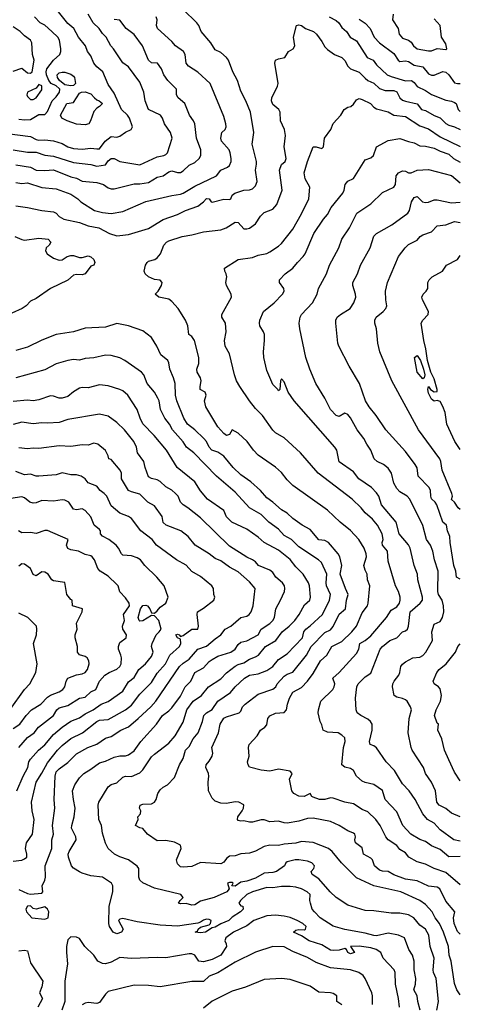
# Model space of a CAD drawing. Header units: metres. Extents: x -46681 to -43747, y -240911 to -237677.
# Tile 480 of 656: x -43823 to -43747, y -239776 to -239605. Entities that reach past the tile are written whole.
import ezdxf

# ---------------------------------------------------------------- set-up
doc = ezdxf.new("R2010")
doc.units = ezdxf.units.M
doc.layers.add('CONTOUR_INDEX', color=1, linetype='Continuous')
doc.layers.add('CONTOUR_INTER', color=3, linetype='Continuous')

msp = doc.modelspace()

# ---------------------------------------------------------------- linework, layer by layer
at = {"layer": 'CONTOUR_INDEX'}
for points, elevation in [([(-43825.1, -239624.71), (-43821.1, -239625.21), (-43820.1, -239625.72), (-43819.6, -239625.84), (-43818.6, -239625.78), (-43817.1, -239625.98), (-43815.6, -239626.45), (-43814.6, -239627.02), (-43813.6, -239627.31), (-43812.1, -239627.42), (-43810.6, -239627.21), (-43809.6, -239627.37), (-43809.1, -239627.35), (-43808.15, -239626.02), (-43807.1, -239625.24), (-43806.1, -239625.32), (-43805.6, -239625.17), (-43804.6, -239624.47), (-43803.65, -239624.02), (-43803.42, -239623.52), (-43803.92, -239622.02), (-43804.25, -239621.52), (-43805.29, -239620.52), (-43806.6, -239617.74), (-43807.6, -239616.2), (-43808.56, -239614.02), (-43809.6, -239613.16), (-43810.08, -239612.52), (-43810.6, -239611.23), (-43811.17, -239610.52), (-43811.56, -239609.52), (-43812.74, -239608.02), (-43813.55, -239606.52), (-43814.6, -239605.62), (-43816.71, -239603.02)], 125), ([(-43746.6, -239754.81), (-43749.1, -239752.7), (-43751.1, -239752.02), (-43752.6, -239751.25), (-43754.1, -239750.84), (-43755.49, -239750.02), (-43756.1, -239749.3), (-43757.1, -239748.69), (-43757.61, -239748.02), (-43759.12, -239747.02), (-43759.51, -239746.52), (-43760.46, -239744.52), (-43761.24, -239743.52), (-43762.6, -239742.15), (-43763.6, -239741.75), (-43765.1, -239740.78), (-43766.6, -239740.53), (-43768.6, -239739.81), (-43769.1, -239739.75), (-43770.1, -239740.05), (-43770.99, -239740.02), (-43772.1, -239739.66), (-43772.31, -239739.52), (-43772.6, -239739), (-43773.68, -239739.52), (-43774.6, -239739.48), (-43775.44, -239739.02), (-43775.79, -239738.52), (-43776.18, -239736.52), (-43775.76, -239735.52), (-43776.1, -239735.11), (-43778.1, -239734.8), (-43779.6, -239735.16), (-43781.1, -239734.98), (-43783.1, -239734.43), (-43783.38, -239734.02), (-43783.49, -239733.52), (-43783.19, -239732.52), (-43783.3, -239731.02), (-43783.17, -239730.52), (-43781.82, -239729.02), (-43781.22, -239728.02), (-43780.44, -239727.52), (-43780.1, -239727.1), (-43779.94, -239726.02), (-43779.6, -239725.57), (-43778.6, -239725.08), (-43777.1, -239724.97), (-43776.73, -239724.52), (-43776.55, -239723.52), (-43776.19, -239722.52), (-43775.6, -239721.46), (-43774.1, -239720.65), (-43773.06, -239719.52), (-43772.1, -239718.23), (-43770.82, -239716.02), (-43769.72, -239715.02), (-43768.86, -239713.52), (-43767.1, -239712.65), (-43765.37, -239711.02), (-43764.6, -239710.02), (-43763.6, -239707.74), (-43762.67, -239706.52), (-43762.57, -239706.02), (-43762.3, -239703.02), (-43762.65, -239702.02), (-43762.72, -239701.02), (-43763.1, -239700.31), (-43763.29, -239699.52), (-43762.85, -239698.02), (-43762.89, -239697.52), (-43763.27, -239696.52), (-43764.2, -239695.02), (-43765.6, -239693.46), (-43767.44, -239692.02), (-43769.6, -239689.94), (-43775.6, -239685.65), (-43776.6, -239684.67), (-43777.6, -239683.43), (-43778.6, -239682.5), (-43781.6, -239680.42), (-43782.44, -239679.52), (-43783.53, -239678.02), (-43785.1, -239676.57), (-43786.1, -239676), (-43786.6, -239676.81), (-43787.1, -239676.99), (-43787.6, -239676.64), (-43788.6, -239675.51), (-43790.72, -239672.02), (-43790.9, -239671.02), (-43790.66, -239670.02), (-43790.79, -239669.52), (-43791.69, -239669.02), (-43791.7, -239668.52), (-43791.48, -239667.52), (-43791.61, -239667.02), (-43792.18, -239666.02), (-43792.24, -239665.52), (-43791.91, -239664.52), (-43791.91, -239663.52), (-43792.64, -239660.52), (-43793.1, -239659.83), (-43793.64, -239659.52), (-43793.79, -239658.02), (-43794.24, -239657.02), (-43795.48, -239655.02), (-43796.6, -239653.77), (-43797.1, -239653.4), (-43798.86, -239653.02), (-43799.48, -239652.52), (-43798.93, -239652.02), (-43798.37, -239651.02), (-43798.23, -239650.52), (-43798.6, -239650.1), (-43799.6, -239649.97), (-43800.6, -239649.5), (-43801.23, -239649.02), (-43801.36, -239648.52), (-43801.13, -239647.52), (-43800.83, -239647.02), (-43800.6, -239646.8), (-43799.55, -239646.52), (-43799.1, -239646.25), (-43798.56, -239645.52), (-43797.99, -239644.02), (-43797.52, -239643.52), (-43797.1, -239643.27), (-43794.77, -239642.52), (-43793.1, -239642.24), (-43791.1, -239641.72), (-43788.1, -239641.39), (-43787.15, -239641.02), (-43785.6, -239640.06), (-43785.1, -239640.1), (-43784.1, -239641.18), (-43783.6, -239641.22), (-43783.1, -239641.07), (-43782.1, -239640.36), (-43781.22, -239639.02), (-43780.6, -239638.39), (-43779.1, -239637.79), (-43778.37, -239637.02), (-43777.44, -239634.52), (-43777.94, -239631.02), (-43777.6, -239630.05), (-43776.95, -239629.52), (-43776.78, -239629.02), (-43777.1, -239627.02), (-43776.89, -239625.02), (-43777.04, -239624.02), (-43777.73, -239622.52), (-43777.81, -239621.02), (-43778.06, -239620.52), (-43779.1, -239619.7), (-43779.33, -239619.02), (-43779.24, -239618.52), (-43778.28, -239616.52), (-43778.17, -239616.02), (-43778.73, -239612.52), (-43778.6, -239612), (-43778.1, -239611.75), (-43777.01, -239611.52), (-43776.35, -239610.52), (-43775.57, -239610.02), (-43775.28, -239609.52), (-43775.49, -239608.02), (-43775, -239606.02), (-43774.6, -239605.88), (-43774.1, -239606.01), (-43773.45, -239606.52), (-43772.03, -239607.02), (-43771.51, -239607.52), (-43770.6, -239608.76), (-43770.1, -239609.68), (-43769.6, -239610.17), (-43768.41, -239611.02), (-43767.1, -239611.55), (-43766.6, -239612.05), (-43766.1, -239613.02), (-43765.6, -239613.49), (-43764.1, -239614.1), (-43763.1, -239615.1), (-43762.6, -239615.5), (-43761.6, -239615.97), (-43760.6, -239616.9), (-43759.6, -239617.25), (-43758.1, -239617.24), (-43757.6, -239617.5), (-43757.08, -239618.52), (-43756.6, -239618.91), (-43756.1, -239619.12), (-43754.1, -239619.57), (-43753.31, -239620.52), (-43752.6, -239620.69), (-43751.1, -239621.56), (-43750.1, -239621.97), (-43749.1, -239622.96), (-43748.6, -239623.25), (-43747.6, -239623.52), (-43746.6, -239623.98)], 130), ([(-43816.47, -239614.52), (-43816.1, -239614.21), (-43815.6, -239614.06), (-43815.1, -239614.08), (-43814.1, -239614.4), (-43813.6, -239614.74), (-43813.44, -239615.02), (-43813.3, -239616.02), (-43813.6, -239616.41), (-43814.1, -239616.46), (-43815.1, -239616.25), (-43816.07, -239615.52), (-43816.4, -239615.02), (-43816.47, -239614.52)], 125), ([(-43812.23, -239617.52), (-43811.6, -239617.47), (-43810.6, -239617.82), (-43810.01, -239618.52), (-43809.6, -239618.87), (-43809.17, -239619.02), (-43808.61, -239619.52), (-43809.11, -239620.02), (-43809.6, -239620.29), (-43810.1, -239620.87), (-43810.66, -239622.52), (-43810.95, -239623.02), (-43811.6, -239623.2), (-43813.1, -239623.09), (-43814.73, -239622.52), (-43815.62, -239622.02), (-43815.85, -239621.52), (-43814.76, -239619.52), (-43813.6, -239619.32), (-43812.6, -239617.74), (-43812.23, -239617.52)], 125), ([(-43746.6, -239689.83), (-43746.94, -239689.52), (-43747.6, -239688.54), (-43748.1, -239688.1), (-43747.97, -239687.52), (-43748.06, -239687.02), (-43749.76, -239683.02), (-43749.95, -239681.52), (-43750.14, -239681.02), (-43753.83, -239676.02), (-43758.49, -239667.52), (-43760.55, -239662.52), (-43760.87, -239661.02), (-43761.11, -239658.52), (-43761.42, -239657.52), (-43761.4, -239657.02), (-43761.17, -239656.52), (-43759.98, -239655.52), (-43759.53, -239655.02), (-43759.32, -239654.52), (-43759.49, -239653.52), (-43759.54, -239652.02), (-43759.23, -239650.52), (-43757.29, -239646.02), (-43756.18, -239644.52), (-43755.6, -239643.93), (-43754.1, -239643.19), (-43753.53, -239642.52), (-43753.1, -239642.23), (-43751.6, -239641.74), (-43750.6, -239640.7), (-43749.1, -239640.52), (-43747.6, -239639.96), (-43746.6, -239640.11)], 135), ([(-43823.76, -239642.52), (-43822.6, -239643.08), (-43822.1, -239643.15), (-43819.6, -239642.84), (-43818.04, -239643.02), (-43817.53, -239643.52), (-43817.81, -239644.02), (-43818.38, -239644.52), (-43818.5, -239645.02), (-43818.16, -239645.52), (-43817.1, -239646.3), (-43816.1, -239646.64), (-43815.6, -239646.58), (-43814.74, -239646.02), (-43814.1, -239645.8), (-43813.6, -239645.8), (-43812.6, -239646.19), (-43812.1, -239646.19), (-43811.1, -239645.91), (-43810.6, -239646.04), (-43810.08, -239646.52), (-43809.95, -239647.02), (-43810.1, -239647.5), (-43810.6, -239647.68), (-43811.6, -239649.01), (-43812.1, -239649.18), (-43813.1, -239649.1), (-43813.6, -239649.26), (-43814.6, -239650.07), (-43817.6, -239651.54), (-43820.1, -239653.26), (-43821.1, -239653.74), (-43821.84, -239654.52), (-43822.51, -239655.02), (-43826.1, -239656.61)], 130), ([(-43823.1, -239755.62), (-43821.6, -239756.35), (-43821.1, -239756.46), (-43819.1, -239756.25), (-43818.96, -239756.02), (-43819.03, -239755.02), (-43818.57, -239754.02), (-43818.48, -239753.52), (-43818.53, -239751.52), (-43817.37, -239748.52), (-43817.39, -239747.02), (-43817.11, -239746.02), (-43817.24, -239744.52), (-43816.88, -239741.52), (-43816.95, -239740.02), (-43816.82, -239736.02), (-43816.6, -239735.25), (-43816.1, -239734.73), (-43814.6, -239733.61), (-43813.1, -239732.16), (-43811.14, -239731.02), (-43809.6, -239730.45), (-43808.1, -239729.41), (-43807.1, -239729.11), (-43805.42, -239728.02), (-43804.1, -239727.46), (-43802.4, -239726.02), (-43800.24, -239724.02), (-43799.36, -239723.02), (-43795.23, -239717.02), (-43794.6, -239716.41), (-43793.6, -239715.73), (-43792.1, -239714.03), (-43790.6, -239713.5), (-43789.1, -239712.2), (-43788.1, -239711.55), (-43787.36, -239710.52), (-43786.37, -239710.02), (-43784.6, -239708.55), (-43783.6, -239708.3), (-43783.18, -239708.02), (-43782.82, -239707.52), (-43782.47, -239706.52), (-43782.14, -239703.52), (-43783.1, -239702.36), (-43785.1, -239700.6), (-43786.6, -239699.8), (-43788.1, -239698.73), (-43789.1, -239698.32), (-43790.1, -239697.47), (-43792.55, -239696.02), (-43793.73, -239694.52), (-43795.01, -239693.52), (-43797.55, -239692.52), (-43798.1, -239692.06), (-43798.27, -239691.02), (-43799.6, -239689.19), (-43800.73, -239688.52), (-43802.1, -239687.17), (-43803.6, -239686.78), (-43804.1, -239686.52), (-43805.3, -239684.52), (-43805.33, -239683.52), (-43805.56, -239683.02), (-43807.1, -239681.13), (-43807.49, -239681.02), (-43807.6, -239680.52), (-43808.1, -239679.62), (-43809.42, -239678.52), (-43810.1, -239678.35), (-43811.1, -239678.65), (-43812.1, -239678.59), (-43814.1, -239678.92), (-43816.1, -239678.79), (-43819.6, -239679.24), (-43820.6, -239679.2), (-43821.6, -239679.33), (-43823.1, -239679.11)], 125), ([(-43824.6, -239724.47), (-43822.1, -239720.97), (-43821.21, -239720.02), (-43820.12, -239718.02), (-43819.91, -239716.52), (-43820.56, -239713.02), (-43820.01, -239711.52), (-43819.95, -239710.52), (-43820.06, -239710.02), (-43821.52, -239708.52), (-43823.1, -239707.77)], 120), ([(-43821.6, -239758.51), (-43821.9, -239759.02), (-43821.76, -239759.52), (-43820.86, -239760.52), (-43818.6, -239760.75), (-43818.04, -239760.52), (-43817.89, -239759.52), (-43818.1, -239759.01), (-43818.6, -239758.63), (-43820.1, -239759.01), (-43820.6, -239758.91), (-43821.1, -239758.48), (-43821.6, -239758.51)], 125), ([(-43757.15, -239776.02), (-43757.31, -239774.52), (-43757.84, -239772.02), (-43757.9, -239770.02), (-43758.08, -239769.52), (-43759.95, -239767.52), (-43760.34, -239766.52), (-43761.15, -239766.02), (-43762.1, -239765.73), (-43764.1, -239765.42), (-43765.65, -239765.52), (-43764.93, -239766.52), (-43765.6, -239766.78), (-43766.11, -239766.52), (-43766.3, -239766.02), (-43766.6, -239765.84), (-43767.6, -239766.16), (-43768.6, -239766.22), (-43769.1, -239766.12), (-43770.6, -239765.24), (-43772.76, -239764.52), (-43774.1, -239763.67), (-43775.5, -239763.02), (-43775.1, -239762.7), (-43774.6, -239762.55), (-43773.6, -239762.61), (-43773.42, -239762.52), (-43773.33, -239762.02), (-43773.91, -239761.52), (-43774.87, -239761.02), (-43776.1, -239760.49), (-43777.1, -239760.25), (-43778.6, -239760.05), (-43780.1, -239760.17), (-43782.36, -239761.02), (-43783.6, -239761.9), (-43785.89, -239763.02), (-43787.21, -239764.02), (-43787.4, -239764.52), (-43787.15, -239765.02), (-43787.12, -239765.52), (-43788.09, -239767.02), (-43789.6, -239767.76), (-43791.1, -239768.18), (-43791.92, -239768.02), (-43792.6, -239767), (-43793.1, -239766.8), (-43793.6, -239766.78), (-43797.6, -239767.47), (-43799.1, -239767.38), (-43803.6, -239767.58), (-43805.6, -239767.42), (-43807.1, -239768.22), (-43808.1, -239768.48), (-43808.6, -239768.46), (-43809.4, -239768.02), (-43810.1, -239767.01), (-43811.68, -239765.52), (-43812.6, -239764.09), (-43813.1, -239763.86), (-43814.1, -239763.85), (-43814.6, -239764.32), (-43814.82, -239765.52), (-43814.85, -239766.52), (-43814.65, -239768.52), (-43815.11, -239771.52), (-43815.15, -239775.02), (-43815.62, -239776.52)], 125)]:
    msp.add_lwpolyline(points, dxfattribs=dict(at, elevation=elevation))
at = {"layer": 'CONTOUR_INTER'}
for points, elevation in [([(-43824.1, -239627.55), (-43821.6, -239627.92), (-43820.1, -239627.94), (-43818.6, -239628.46), (-43817.1, -239628.6), (-43813.6, -239629.71), (-43810.6, -239630.04), (-43809.6, -239630.35), (-43808.1, -239630.15), (-43807.6, -239629.45), (-43807.1, -239629.05), (-43806.6, -239629.04), (-43805.6, -239629.53), (-43802.1, -239630.11), (-43799.1, -239628.75), (-43797.97, -239628.52), (-43797.6, -239628.34), (-43797.31, -239628.02), (-43796.55, -239625.52), (-43796.79, -239624.52), (-43797.87, -239623.02), (-43798.18, -239622.02), (-43798.55, -239621.52), (-43800.6, -239620.52), (-43801.22, -239619.02), (-43801.43, -239617.52), (-43802.1, -239615.83), (-43804.1, -239613.14), (-43805.1, -239612.47), (-43806.68, -239610.02), (-43807.14, -239609.52), (-43807.95, -239608.02), (-43808.6, -239607.4), (-43809.16, -239606.52), (-43810.2, -239605.52), (-43811.1, -239604.01)], 126), ([(-43823.6, -239637.24), (-43821.6, -239637.49), (-43819.1, -239638.05), (-43817.1, -239638.29), (-43816.6, -239638.51), (-43816.1, -239639.05), (-43815.28, -239639.52), (-43812.6, -239640.14), (-43811.1, -239640.68), (-43809.26, -239641.02), (-43807.4, -239642.02), (-43806.1, -239642.41), (-43805.6, -239642.38), (-43804.1, -239642.18), (-43800.6, -239641.14), (-43798.1, -239639.58), (-43795.6, -239638.72), (-43794.19, -239638.02), (-43792.1, -239637.29), (-43791.09, -239636.52), (-43790.6, -239635.96), (-43790.1, -239635.99), (-43789.77, -239636.52), (-43789.6, -239636.6), (-43787.6, -239636.05), (-43786.6, -239636.15), (-43786.36, -239636.02), (-43786.1, -239635.4), (-43785.64, -239635.02), (-43784.1, -239634.53), (-43783.1, -239634.47), (-43782.6, -239634.26), (-43782.1, -239633.74), (-43781.8, -239633.02), (-43782.09, -239631.02), (-43781.89, -239630.02), (-43781.91, -239629.52), (-43782.68, -239626.52), (-43782.38, -239624.52), (-43782.95, -239621.02), (-43783.75, -239619.02), (-43784.6, -239617.35), (-43785.2, -239615.52), (-43786.02, -239614.02), (-43786.79, -239612.02), (-43787.1, -239611.53), (-43788.1, -239610.68), (-43789.1, -239610.19), (-43789.85, -239609.02), (-43791.48, -239607.02), (-43791.88, -239606.02), (-43792.24, -239605.52), (-43794.6, -239603.25)], 129), ([(-43758.22, -239604.02), (-43758.37, -239605.02), (-43757.37, -239606.52), (-43757.19, -239607.52), (-43756.6, -239608.19), (-43755.6, -239608.51), (-43755.1, -239608.88), (-43754.69, -239609.52), (-43754.1, -239610.04), (-43752.1, -239610.37), (-43751.6, -239610.37), (-43750.6, -239609.97), (-43749.1, -239610.14), (-43748.92, -239610.02), (-43749.1, -239609.14), (-43749.83, -239608.02), (-43750.08, -239606.02), (-43751.1, -239604.86)], 127), ([(-43823.6, -239633.2), (-43822.6, -239633.36), (-43821.6, -239633.25), (-43819.1, -239634.06), (-43816.6, -239634.3), (-43814.1, -239635.21), (-43812.86, -239636.02), (-43812.36, -239636.52), (-43809.99, -239638.02), (-43808.6, -239638.38), (-43807.1, -239638.55), (-43805.1, -239638.19), (-43801.1, -239636.49), (-43796.6, -239635.45), (-43795.1, -239635.21), (-43794.6, -239635.01), (-43792.6, -239633.81), (-43788.82, -239632.02), (-43788.1, -239631.02), (-43786.95, -239630.52), (-43786.6, -239630.24), (-43786.33, -239629.52), (-43786.29, -239629.02), (-43786.48, -239628.02), (-43786.67, -239627.52), (-43787.96, -239626.02), (-43788.08, -239625.52), (-43787.89, -239624.52), (-43787.37, -239624.02), (-43787.14, -239623.52), (-43787.2, -239623.02), (-43787.6, -239621.75), (-43789.95, -239616.02), (-43792.1, -239614.06), (-43793.7, -239613.02), (-43794.1, -239612.52), (-43794.27, -239611.02), (-43794.54, -239610.52), (-43795.96, -239609.52), (-43796.6, -239608.79), (-43799.07, -239606.52), (-43799.23, -239606.02), (-43799.13, -239605.02), (-43799.31, -239604.52)], 128), ([(-43823.6, -239630.14), (-43821.1, -239630.55), (-43820.1, -239631.06), (-43818.6, -239631.12), (-43817.1, -239631), (-43814.1, -239632.23), (-43813.1, -239632.46), (-43812.1, -239632.98), (-43809.6, -239633.17), (-43808.4, -239633.52), (-43807.6, -239634.09), (-43807.1, -239634.28), (-43806.6, -239634.28), (-43803.1, -239633.41), (-43802.1, -239633.44), (-43800.6, -239633.18), (-43799.1, -239632.24), (-43798.1, -239632.04), (-43797.1, -239631.33), (-43796.6, -239631.15), (-43795.6, -239631.48), (-43795.1, -239631.43), (-43794.6, -239631.18), (-43793.6, -239630.21), (-43792.6, -239629.73), (-43791.84, -239629.02), (-43791.56, -239628.52), (-43791.58, -239627.52), (-43792.33, -239625.52), (-43792.61, -239623.02), (-43792.8, -239622.52), (-43793.54, -239621.52), (-43794.33, -239619.52), (-43795.49, -239618.52), (-43795.8, -239618.02), (-43795.8, -239617.02), (-43797.26, -239615.52), (-43797.96, -239614.52), (-43798.4, -239613.52), (-43799.06, -239612.52), (-43800.1, -239612.47), (-43800.6, -239612.01), (-43801.67, -239609.52), (-43803.1, -239607.58), (-43804.5, -239606.52), (-43805.6, -239605.05), (-43806.6, -239604.96)], 127), ([(-43823.1, -239622.21), (-43822.1, -239622.31), (-43821.1, -239622.26), (-43819.6, -239621.43), (-43818.6, -239621.43), (-43818.1, -239620.88), (-43817.3, -239619.02), (-43816.6, -239618.34), (-43816.03, -239617.52), (-43816, -239617.02), (-43816.1, -239616.9), (-43816.6, -239616.46), (-43817.5, -239616.02), (-43817.89, -239615.52), (-43818.28, -239614.52), (-43818.35, -239614.02), (-43818.22, -239613.52), (-43817.1, -239611.98), (-43816.01, -239611.02), (-43815.83, -239610.52), (-43815.82, -239610.02), (-43816.04, -239608.52), (-43816.34, -239608.02), (-43817.36, -239607.02), (-43818.6, -239605.95), (-43819.39, -239605.52), (-43820.39, -239604.52)], 124), ([(-43769.33, -239604.52), (-43768.1, -239605.15), (-43767.67, -239605.52), (-43767.1, -239606.34), (-43766.31, -239607.02), (-43765.7, -239608.02), (-43764.6, -239608.64), (-43762.72, -239611.52), (-43761.69, -239612.02), (-43761.1, -239612.83), (-43759.26, -239614.52), (-43758.6, -239614.83), (-43756.1, -239615.57), (-43755.07, -239615.52), (-43754.6, -239615.88), (-43754.1, -239616.55), (-43752.6, -239617.24), (-43751.6, -239617.93), (-43749.1, -239618.92), (-43748.1, -239619.1), (-43747.6, -239619.32), (-43747.3, -239619.52), (-43746.94, -239620.52), (-43746.6, -239620.86)], 129), ([(-43764.1, -239604.92), (-43763.1, -239605.59), (-43762.24, -239606.52), (-43761.53, -239608.02), (-43760.62, -239609.02), (-43758.1, -239610.83), (-43757.37, -239612.02), (-43757.1, -239612.25), (-43756.1, -239612.13), (-43755.6, -239612.25), (-43754.6, -239612.89), (-43753.1, -239613.18), (-43752.1, -239614.39), (-43751.6, -239614.58), (-43751.1, -239614.59), (-43749.6, -239613.96), (-43749.1, -239614.1), (-43748.6, -239614.56), (-43747.6, -239615.91), (-43747.1, -239616.06), (-43746.6, -239616.04)], 128), ([(-43824.1, -239613.93), (-43822.6, -239613.37), (-43821.6, -239614.2), (-43821.1, -239614.24), (-43820.81, -239614.02), (-43820.42, -239612.02), (-43820.73, -239611.02), (-43820.84, -239609.02), (-43821.08, -239608.52), (-43822.1, -239607.79), (-43822.88, -239607.02), (-43824.1, -239606.23)], 123), ([(-43819.6, -239616.19), (-43820.1, -239616.84), (-43821.62, -239617.52), (-43821.7, -239618.02), (-43821.6, -239618.28), (-43821.1, -239618.82), (-43820.6, -239618.83), (-43820.1, -239618.54), (-43819.1, -239617.12), (-43819.1, -239616.42), (-43819.6, -239616.19)], 123), ([(-43746.6, -239749.94), (-43748.6, -239750), (-43750.1, -239748.72), (-43751.6, -239748.07), (-43752.6, -239747.29), (-43753.6, -239746.99), (-43755.17, -239746.02), (-43756.58, -239744.52), (-43757.6, -239742.17), (-43759.61, -239740.02), (-43760.1, -239738.49), (-43761.6, -239737.45), (-43763.1, -239737.12), (-43763.6, -239736.89), (-43764.61, -239736.02), (-43765.12, -239735.02), (-43765.6, -239734.69), (-43766.6, -239734.44), (-43767.1, -239734.06), (-43766.84, -239731.02), (-43766.54, -239730.02), (-43766.6, -239729.37), (-43767.1, -239728.89), (-43767.76, -239728.52), (-43769.6, -239728.37), (-43770.38, -239728.02), (-43770.6, -239727.09), (-43770.88, -239726.52), (-43771.21, -239725.02), (-43771.17, -239724.52), (-43770.77, -239723.02), (-43768.69, -239721.02), (-43768.44, -239720.52), (-43768.35, -239720.02), (-43768.68, -239719.02), (-43767.6, -239718.04), (-43764.6, -239714.76), (-43764.2, -239714.02), (-43764.02, -239713.02), (-43763.09, -239712.52), (-43762.1, -239711.71), (-43759.36, -239708.52), (-43758.6, -239707.27), (-43757.6, -239706.68), (-43757.14, -239706.02), (-43757, -239705.52), (-43757.02, -239705.02), (-43757.33, -239704.02), (-43757.83, -239703.02), (-43759.1, -239698.78), (-43759.21, -239697.02), (-43760.07, -239696.02), (-43760.13, -239695.52), (-43759.96, -239695.02), (-43760.12, -239694.02), (-43760.93, -239692.52), (-43761.82, -239691.52), (-43763.1, -239690.41), (-43763.79, -239689.52), (-43765.32, -239688.02), (-43771.2, -239683.52), (-43774.29, -239680.02), (-43777.1, -239677.43), (-43778.6, -239676.52), (-43779.1, -239676.09), (-43780.85, -239673.52), (-43782.1, -239672.34), (-43783.11, -239671.02), (-43784.78, -239668.52), (-43785.37, -239667.52), (-43785.74, -239666.52), (-43786.6, -239662.84), (-43787.35, -239661.52), (-43787.48, -239660.52), (-43787.16, -239659.02), (-43787.26, -239657.52), (-43787.89, -239656.52), (-43787.9, -239656.02), (-43786.23, -239653.02), (-43786.28, -239652.52), (-43787.09, -239651.02), (-43787.22, -239650.52), (-43787.08, -239649.52), (-43787.15, -239649.02), (-43787.41, -239648.52), (-43787.44, -239648.02), (-43785.1, -239646.51), (-43782.6, -239646.19), (-43781.6, -239645.78), (-43780.1, -239645.46), (-43779.6, -239645.2), (-43778.1, -239644.19), (-43777.6, -239643.72), (-43775.6, -239641.24), (-43774.1, -239638.62), (-43772.87, -239636.02), (-43772.69, -239634.02), (-43773.49, -239632.52), (-43773.65, -239631.52), (-43773.1, -239629.52), (-43772.12, -239627.02), (-43771.6, -239627.01), (-43770.6, -239627.3), (-43770.31, -239627.02), (-43770.12, -239625.52), (-43769.04, -239624.02), (-43768.6, -239622.96), (-43767.3, -239621.52), (-43766.74, -239620.52), (-43766.1, -239620.14), (-43765.55, -239620.02), (-43765.1, -239619.59), (-43764.6, -239618.84), (-43764.1, -239618.66), (-43763.6, -239618.79), (-43762.17, -239619.52), (-43761.6, -239620.16), (-43761.1, -239620.42), (-43759.1, -239620.92), (-43758.1, -239621.55), (-43756.1, -239621.75), (-43753.6, -239623.36), (-43752.1, -239623.89), (-43750.1, -239625.3), (-43746.6, -239626.96)], 131), ([(-43746.6, -239747.28), (-43747.71, -239747.02), (-43750.1, -239745.3), (-43751.1, -239744.16), (-43752.27, -239743.52), (-43753.1, -239742.54), (-43754.39, -239740.02), (-43755.47, -239738.52), (-43756.6, -239737.31), (-43757.98, -239735.02), (-43759.46, -239733.52), (-43761.1, -239731.1), (-43761.6, -239730.73), (-43762.22, -239730.52), (-43762.36, -239730.02), (-43761.87, -239728.02), (-43761.89, -239727.02), (-43762.17, -239726.52), (-43762.6, -239726.14), (-43763.86, -239725.52), (-43764.48, -239725.02), (-43764.64, -239724.52), (-43764.75, -239722.52), (-43764.53, -239720.52), (-43764.31, -239720.02), (-43763.1, -239718.79), (-43762.1, -239718.17), (-43760.46, -239714.02), (-43760.1, -239713.55), (-43758.8, -239712.52), (-43757.6, -239712.02), (-43756.6, -239711.02), (-43756.1, -239710.83), (-43755.76, -239710.52), (-43755.57, -239710.02), (-43755.26, -239707.52), (-43753.54, -239706.02), (-43753.13, -239705.52), (-43753.15, -239705.02), (-43753.93, -239702.02), (-43753.99, -239701.02), (-43754.6, -239699.52), (-43755.3, -239696.52), (-43755.6, -239695.94), (-43757.18, -239694.02), (-43757.7, -239692.02), (-43760.27, -239689.02), (-43760.73, -239687.52), (-43761.1, -239686.91), (-43761.97, -239686.02), (-43764.19, -239684.52), (-43765.1, -239683.3), (-43767.6, -239681.59), (-43768.02, -239679.52), (-43768.33, -239679.02), (-43775.36, -239671.02), (-43776.42, -239669.52), (-43777.1, -239667.7), (-43777.6, -239667.17), (-43777.73, -239667.52), (-43777.88, -239669.02), (-43778.1, -239669.27), (-43778.21, -239669.02), (-43779.1, -239668.17), (-43780.1, -239665.77), (-43780.66, -239663.52), (-43780.71, -239662.52), (-43780.5, -239660.52), (-43780.52, -239659.52), (-43780.69, -239659.02), (-43781.32, -239658.02), (-43781.4, -239657.52), (-43781.36, -239657.02), (-43780.71, -239655.52), (-43778.84, -239654.02), (-43777.41, -239652.52), (-43777.1, -239652.02), (-43777.18, -239651.52), (-43777.91, -239650.52), (-43777.93, -239650.02), (-43776.92, -239649.02), (-43775.59, -239648.02), (-43774.82, -239647.02), (-43773.81, -239646.02), (-43773.48, -239645.52), (-43771.96, -239642.02), (-43770.3, -239639.52), (-43769.6, -239638.73), (-43768.96, -239637.52), (-43766.96, -239635.02), (-43766.73, -239634.52), (-43766.52, -239633.52), (-43766.1, -239632.98), (-43765.1, -239632.47), (-43763.1, -239629.27), (-43762.1, -239628.89), (-43761.62, -239628.52), (-43761.1, -239627), (-43759.1, -239625.92), (-43757.1, -239625.56), (-43755.6, -239626.1), (-43754.6, -239626.32), (-43753.6, -239626.85), (-43752.6, -239626.89), (-43751.1, -239627.23), (-43750.1, -239627.77), (-43748.6, -239628.28), (-43747.79, -239629.02), (-43746.6, -239629.65)], 132), ([(-43746.6, -239743.02), (-43748.1, -239742.4), (-43749.1, -239741.59), (-43750.26, -239741.02), (-43750.66, -239740.52), (-43750.92, -239738.52), (-43751.59, -239737.02), (-43752.61, -239735.52), (-43753, -239734.52), (-43754.95, -239731.52), (-43755.09, -239731.02), (-43755.61, -239728.52), (-43755.43, -239726.02), (-43755.07, -239724.52), (-43755.21, -239724.02), (-43755.81, -239723.02), (-43756.1, -239722.79), (-43756.6, -239722.54), (-43757.6, -239722.34), (-43758.05, -239722.02), (-43758.33, -239720.52), (-43758.31, -239720.02), (-43758.08, -239719.52), (-43757.26, -239718.52), (-43757.05, -239718.02), (-43756.9, -239717.02), (-43756.6, -239716.6), (-43756.1, -239716.18), (-43754.82, -239715.52), (-43753.6, -239715.38), (-43753.1, -239715.1), (-43752.55, -239714.52), (-43751.43, -239712.52), (-43751.52, -239711.02), (-43751.1, -239709.65), (-43750.1, -239709.22), (-43749.71, -239708.52), (-43749.48, -239707.52), (-43749.52, -239706.52), (-43749.74, -239705.52), (-43750.35, -239704.52), (-43750.47, -239704.02), (-43750.41, -239700.52), (-43751.07, -239698.52), (-43751.34, -239697.02), (-43751.77, -239696.02), (-43752.43, -239695.02), (-43753.1, -239692.61), (-43755.33, -239688.02), (-43755.81, -239687.52), (-43757.1, -239686.77), (-43757.6, -239686.16), (-43758.1, -239685.28), (-43758.53, -239683.52), (-43759.1, -239682.63), (-43759.88, -239682.02), (-43760.99, -239681.52), (-43761.5, -239681.02), (-43762.1, -239679.54), (-43762.81, -239678.52), (-43763.31, -239677.52), (-43764.47, -239676.02), (-43765.6, -239673.94), (-43766.1, -239673.38), (-43766.6, -239673.13), (-43767.6, -239673.71), (-43768.1, -239673.51), (-43769.1, -239672.5), (-43770.07, -239670.52), (-43771.61, -239668.02), (-43772.68, -239665.52), (-43773.38, -239663.52), (-43774.41, -239658.52), (-43774.5, -239657.52), (-43774.34, -239656.52), (-43774.1, -239656.06), (-43772.22, -239654.02), (-43771.39, -239652.52), (-43771.17, -239651.52), (-43769.78, -239649.02), (-43769.25, -239647.52), (-43767.66, -239644.52), (-43767.13, -239643.02), (-43765.77, -239641.02), (-43764.52, -239638.52), (-43762.1, -239636.86), (-43760.1, -239634.93), (-43758.1, -239633.98), (-43757.8, -239633.52), (-43757.71, -239632.02), (-43757.31, -239631.52), (-43756.6, -239631.15), (-43756.1, -239631.21), (-43755.6, -239631.52), (-43755.1, -239631.51), (-43754.1, -239631.07), (-43752.1, -239630.94), (-43748.1, -239631.99), (-43746.6, -239633.26)], 133), ([(-43746.6, -239701.9), (-43747.28, -239701.52), (-43747.35, -239700.52), (-43747.7, -239699.52), (-43748.36, -239695.52), (-43748.4, -239694.52), (-43748.81, -239693.52), (-43749, -239692.52), (-43749.65, -239692.02), (-43750.68, -239689.02), (-43750.96, -239688.52), (-43751.6, -239687.98), (-43751.73, -239687.52), (-43751.74, -239686.52), (-43751.99, -239686.02), (-43753.9, -239684.02), (-43754.1, -239682.61), (-43754.41, -239682.02), (-43756.1, -239679.79), (-43759.49, -239676.02), (-43761.15, -239673.52), (-43762.38, -239672.02), (-43763.03, -239671.02), (-43764.07, -239668.02), (-43765.85, -239665.02), (-43767.65, -239661.52), (-43767.8, -239661.02), (-43768.19, -239657.52), (-43768.18, -239657.02), (-43767.91, -239656.52), (-43767.36, -239656.02), (-43765.66, -239655.02), (-43765.06, -239654.02), (-43764.72, -239653.02), (-43764.75, -239652.52), (-43765.2, -239651.02), (-43765.21, -239650.52), (-43764.42, -239649.02), (-43763.88, -239647.52), (-43762.24, -239644.52), (-43761.6, -239642.47), (-43761.1, -239642.03), (-43758.47, -239640.52), (-43755.67, -239638.52), (-43755.4, -239638.02), (-43755.04, -239636.52), (-43754.6, -239635.76), (-43754.1, -239635.62), (-43753.13, -239636.52), (-43752.6, -239636.66), (-43752.1, -239636.61), (-43751.1, -239636.21), (-43750.6, -239636.18), (-43748.1, -239636.7), (-43746.6, -239636.58)], 134), ([(-43746.6, -239679.44), (-43747.57, -239678.02), (-43748.94, -239675.02), (-43749.24, -239673.02), (-43749.6, -239671.96), (-43750.1, -239671.14), (-43750.6, -239670.96), (-43751.1, -239671.08), (-43751.6, -239670.72), (-43752.1, -239669.68), (-43752.2, -239669.02), (-43752.1, -239668.49), (-43751.74, -239669.02), (-43751.1, -239669.42), (-43750.6, -239669.37), (-43750.58, -239669.02), (-43751.1, -239667.19), (-43751.7, -239666.02), (-43752.31, -239664.02), (-43752.55, -239662.02), (-43752.94, -239660.52), (-43753.38, -239657.52), (-43753.08, -239657.02), (-43752.14, -239656.02), (-43752.11, -239655.52), (-43753.17, -239653.52), (-43753.25, -239653.02), (-43753.02, -239652.52), (-43752.51, -239652.02), (-43752.24, -239651.52), (-43752.25, -239650.52), (-43752.02, -239650.02), (-43751.45, -239649.52), (-43749.67, -239648.52), (-43749, -239647.52), (-43747.1, -239646.5), (-43746.6, -239645.84)], 136), ([(-43746.6, -239763.36), (-43747.1, -239762.92), (-43747.66, -239761.52), (-43747.78, -239760.52), (-43747.56, -239759.52), (-43749.1, -239757.65), (-43750.15, -239755.52), (-43750.6, -239755.21), (-43752.1, -239755.05), (-43754.1, -239754.11), (-43756.1, -239753.86), (-43758.1, -239753.1), (-43759.1, -239752.54), (-43760.1, -239752.48), (-43760.6, -239752.31), (-43761.49, -239751.52), (-43761.8, -239750.52), (-43762.1, -239750.19), (-43763.35, -239749.52), (-43763.6, -239748.44), (-43764.77, -239747.52), (-43764.87, -239747.02), (-43764.73, -239746.52), (-43764.85, -239746.02), (-43765.1, -239745.85), (-43766.1, -239745.46), (-43767.56, -239744.52), (-43769.1, -239743.84), (-43772.1, -239743.28), (-43773.1, -239743.32), (-43774.6, -239743.78), (-43776.6, -239744.12), (-43777.1, -239744.11), (-43778.1, -239743.81), (-43779.6, -239743.9), (-43780.6, -239743.57), (-43781.1, -239743.56), (-43782.6, -239743.99), (-43783.1, -239743.99), (-43784.1, -239743.76), (-43784.6, -239743.82), (-43785.1, -239743.68), (-43785.22, -239743.52), (-43785.16, -239743.02), (-43784.42, -239742.02), (-43784.18, -239741.52), (-43784.1, -239740.94), (-43785, -239740.52), (-43785.6, -239740.43), (-43787.1, -239740.72), (-43788.1, -239740.69), (-43789.1, -239740.32), (-43789.6, -239739.8), (-43790.22, -239738.52), (-43790.28, -239737.02), (-43790.18, -239736.02), (-43790.23, -239735.52), (-43790.71, -239734.52), (-43790.65, -239734.02), (-43790.1, -239733.43), (-43789.62, -239732.52), (-43789.47, -239732.02), (-43789.63, -239731.02), (-43788.51, -239728.52), (-43788.18, -239727.02), (-43787.6, -239725.97), (-43787.1, -239725.7), (-43784.9, -239725.02), (-43784.6, -239724.77), (-43784.31, -239724.02), (-43783.85, -239723.52), (-43781.6, -239721.8), (-43779.1, -239720.94), (-43778.55, -239720.52), (-43778.31, -239720.02), (-43777.1, -239718.7), (-43776.6, -239718.35), (-43775.6, -239717.98), (-43773.22, -239715.02), (-43772.45, -239713.52), (-43770.1, -239711.13), (-43769.1, -239710.68), (-43768.6, -239710.08), (-43767.6, -239707.94), (-43766.47, -239707.02), (-43766.33, -239705.52), (-43766.03, -239704.52), (-43766.51, -239703.52), (-43767.39, -239701.02), (-43767.11, -239699.52), (-43767.49, -239698.02), (-43767.75, -239697.52), (-43769.45, -239695.52), (-43770.1, -239695.16), (-43771.1, -239695.06), (-43772.6, -239693.28), (-43773.99, -239692.52), (-43775.6, -239691.35), (-43776.6, -239690.44), (-43777.6, -239689.89), (-43779.07, -239688.52), (-43780.1, -239687.78), (-43781.2, -239686.52), (-43782.87, -239685.02), (-43784.6, -239683.83), (-43785.95, -239682.52), (-43787.6, -239680.57), (-43788.6, -239679.91), (-43789.64, -239679.52), (-43790.1, -239679.05), (-43790.6, -239678.06), (-43791.03, -239677.52), (-43792.58, -239676.02), (-43793.87, -239675.02), (-43794.49, -239674.02), (-43795.74, -239671.02), (-43795.97, -239670.02), (-43796, -239668.02), (-43796.28, -239667.02), (-43796.92, -239665.52), (-43797.1, -239664.39), (-43797.29, -239664.02), (-43798.51, -239663.02), (-43799.19, -239661.52), (-43800.1, -239660.05), (-43801.6, -239658.87), (-43804.1, -239657.99), (-43806.1, -239657.63), (-43808.1, -239658.22), (-43811.6, -239658.41), (-43813.6, -239659.03), (-43816.6, -239659.48), (-43819.1, -239660.5), (-43821.6, -239661.71), (-43823.6, -239662.29)], 129), ([(-43746.6, -239773.89), (-43747.19, -239773.02), (-43747.6, -239771.92), (-43748.18, -239768.02), (-43748.52, -239767.02), (-43748.66, -239765.52), (-43749.51, -239763.02), (-43750.19, -239761.52), (-43750.96, -239760.52), (-43751.47, -239759.52), (-43752.6, -239758.21), (-43753.6, -239757.53), (-43756.88, -239756.02), (-43761.6, -239754.99), (-43764.6, -239753.63), (-43767.21, -239751.02), (-43768.81, -239749.02), (-43769.45, -239748.52), (-43772.1, -239747.5), (-43774.1, -239747.32), (-43775.1, -239747.6), (-43777.1, -239747.78), (-43778.1, -239747.99), (-43779.6, -239747.96), (-43780.6, -239748.18), (-43782.1, -239748.98), (-43783.1, -239749.32), (-43784.6, -239749.45), (-43785.6, -239749.82), (-43786.6, -239749.86), (-43787.1, -239750.26), (-43787.6, -239750.91), (-43788.1, -239751.16), (-43791.6, -239750.94), (-43793.1, -239751.65), (-43794.6, -239751.75), (-43795.1, -239751.68), (-43795.6, -239751.16), (-43795.76, -239750.52), (-43794.99, -239748.52), (-43795.1, -239747.94), (-43796.1, -239747.41), (-43797.6, -239747.15), (-43799.1, -239747.18), (-43800.81, -239746.02), (-43801.6, -239745.05), (-43802.1, -239744.94), (-43802.85, -239744.52), (-43802.43, -239743.52), (-43802.48, -239743.02), (-43802.02, -239742.52), (-43801.98, -239742.02), (-43802.16, -239741.52), (-43802.09, -239741.02), (-43801.6, -239740.87), (-43800.1, -239740.78), (-43799.6, -239740.51), (-43799.32, -239740.02), (-43799.01, -239739.02), (-43798.6, -239738.35), (-43798.1, -239737.9), (-43797.31, -239737.52), (-43796.1, -239736.25), (-43795.23, -239734.02), (-43794.6, -239732.94), (-43794.19, -239731.52), (-43793.6, -239730.88), (-43792.91, -239729.52), (-43792.04, -239728.52), (-43791.26, -239726.52), (-43791.04, -239725.52), (-43790.6, -239725.06), (-43789.6, -239724.43), (-43788.59, -239723.02), (-43786.42, -239721.52), (-43785.6, -239720.54), (-43784.02, -239719.02), (-43783.1, -239718.53), (-43781.6, -239718.27), (-43780.1, -239717.71), (-43779.1, -239717.02), (-43778.1, -239715.82), (-43776.6, -239714.83), (-43773.95, -239712.02), (-43773.71, -239711.02), (-43773.39, -239710.52), (-43772.6, -239709.99), (-43770.45, -239708.02), (-43769.26, -239705.52), (-43769.07, -239704.52), (-43769.77, -239703.02), (-43769.85, -239702.52), (-43769.75, -239701.02), (-43770.63, -239699.02), (-43771.16, -239698.52), (-43774.6, -239696.3), (-43775.85, -239695.02), (-43777.1, -239694.32), (-43778.1, -239693.25), (-43779.75, -239692.02), (-43781.1, -239690.71), (-43783.1, -239689.54), (-43785.6, -239686.81), (-43788.86, -239684.02), (-43792.77, -239680.02), (-43794.03, -239679.02), (-43794.6, -239678.09), (-43796.44, -239676.02), (-43797, -239675.02), (-43797.79, -239674.02), (-43798.53, -239672.52), (-43798.75, -239671.02), (-43798.98, -239670.52), (-43799.6, -239669.51), (-43800.84, -239668.02), (-43801.44, -239666.52), (-43801.84, -239666.02), (-43804.74, -239664.02), (-43805.6, -239663.57), (-43807.1, -239663.13), (-43808.1, -239663.11), (-43810.1, -239663.53), (-43811.6, -239663.67), (-43812.6, -239663.98), (-43813.6, -239663.86), (-43814.6, -239664.01), (-43816.6, -239664.59), (-43818.6, -239665.64), (-43823.6, -239667.03)], 128), ([(-43754.56, -239663.52), (-43754.1, -239663.15), (-43753.48, -239664.02), (-43752.95, -239665.52), (-43752.74, -239666.52), (-43752.84, -239667.02), (-43753.1, -239667.19), (-43754.1, -239666.02), (-43754.56, -239663.52)], 136), ([(-43750.68, -239776.52), (-43750.36, -239775.02), (-43750.77, -239771.02), (-43751.22, -239770.02), (-43751.3, -239769.52), (-43751.11, -239767.52), (-43751.8, -239765.52), (-43752.05, -239763.52), (-43752.65, -239762.52), (-43753.6, -239761.78), (-43754.66, -239760.52), (-43755.6, -239759.99), (-43757.1, -239759.75), (-43758.6, -239759.73), (-43761.6, -239759.33), (-43763.1, -239759.27), (-43766.1, -239758.36), (-43768.1, -239757.04), (-43769.16, -239756.02), (-43771.1, -239753.76), (-43772.27, -239753.02), (-43772.42, -239752.52), (-43771.99, -239752.02), (-43771.89, -239751.52), (-43772.31, -239751.02), (-43773.1, -239750.74), (-43774.6, -239750.52), (-43775.22, -239750.52), (-43776.6, -239750.82), (-43776.83, -239751.02), (-43777.06, -239751.52), (-43778.47, -239752.52), (-43779.1, -239752.7), (-43780.6, -239752.8), (-43782.1, -239753.68), (-43783.6, -239754.18), (-43784.6, -239754.35), (-43785.6, -239755.07), (-43786.17, -239755.02), (-43785.93, -239754.52), (-43786.1, -239754.41), (-43786.6, -239754.39), (-43786.92, -239754.52), (-43786.67, -239755.52), (-43787.05, -239756.02), (-43789.22, -239757.02), (-43791.6, -239757.63), (-43792.6, -239758.31), (-43793.1, -239758.37), (-43794.1, -239758.06), (-43795.1, -239758.13), (-43795.41, -239758.02), (-43795.16, -239757.52), (-43794.62, -239757.02), (-43795.05, -239756.52), (-43799.6, -239755.4), (-43801.6, -239754.5), (-43802.11, -239754.02), (-43802.28, -239753.52), (-43802.32, -239752.02), (-43802.6, -239751.61), (-43804.09, -239750.52), (-43805.6, -239750), (-43806.52, -239749.52), (-43807.6, -239748.54), (-43808.1, -239747.6), (-43808.6, -239745.86), (-43808.76, -239744.52), (-43809.23, -239743.52), (-43809.37, -239741.02), (-43809.21, -239740.52), (-43807.6, -239737.82), (-43807.1, -239737.46), (-43806.1, -239737.16), (-43805.1, -239736.18), (-43804.6, -239736.02), (-43803.6, -239736.04), (-43802.1, -239735.44), (-43801.6, -239734.93), (-43800.1, -239732.68), (-43799.6, -239732.17), (-43797.1, -239730.27), (-43796, -239729.02), (-43794.6, -239726.65), (-43793.96, -239724.52), (-43792.9, -239723.02), (-43791.43, -239722.02), (-43790.25, -239720.52), (-43788.1, -239719.14), (-43787.1, -239718.09), (-43785.6, -239716.96), (-43785.1, -239716.68), (-43784.1, -239716.38), (-43783.1, -239715.75), (-43782.1, -239715.36), (-43781.59, -239715.02), (-43780.33, -239713.52), (-43778.58, -239712.52), (-43777.45, -239711.02), (-43776.24, -239710.02), (-43775.28, -239709.02), (-43774.51, -239708.02), (-43773.6, -239706.33), (-43772.69, -239705.52), (-43772.53, -239705.02), (-43772.75, -239703.02), (-43772.93, -239702.52), (-43773.85, -239701.02), (-43775.1, -239699.73), (-43776.1, -239698.47), (-43778.1, -239696.88), (-43780.6, -239695.56), (-43781.6, -239694.59), (-43783.6, -239693.24), (-43786.17, -239692.02), (-43787.1, -239691.06), (-43787.6, -239690), (-43790.42, -239688.02), (-43791.6, -239686.6), (-43792.61, -239685.02), (-43795.67, -239682.52), (-43797.5, -239679.52), (-43799.65, -239677.02), (-43801.6, -239675), (-43802.09, -239674.02), (-43802.58, -239672.52), (-43804.21, -239670.02), (-43805.1, -239669.26), (-43805.6, -239669.04), (-43807.6, -239668.42), (-43809.1, -239668.24), (-43811.1, -239668.76), (-43812.1, -239668.7), (-43812.6, -239668.83), (-43813.6, -239669.41), (-43814.6, -239670.25), (-43815.6, -239670.52), (-43816.1, -239670.52), (-43817.1, -239670.18), (-43817.6, -239670.16), (-43819.6, -239670.8), (-43820.6, -239670.97), (-43821.6, -239670.91), (-43824.1, -239671.09)], 127), ([(-43753.57, -239776.52), (-43753.97, -239775.02), (-43754.08, -239774.02), (-43754.65, -239773.02), (-43754.37, -239772.02), (-43754.29, -239771.02), (-43754.6, -239769.52), (-43754.58, -239768.02), (-43754.9, -239767.02), (-43755.53, -239766.02), (-43756.27, -239764.02), (-43757.28, -239763.52), (-43759.1, -239763.19), (-43761.1, -239763.63), (-43761.6, -239763.61), (-43763.1, -239763.19), (-43766.6, -239762.55), (-43768.6, -239761.98), (-43770.88, -239760.52), (-43771.89, -239759.52), (-43772.25, -239759.02), (-43772.57, -239758.02), (-43772.67, -239757.52), (-43772.6, -239756.49), (-43773.12, -239756.02), (-43774.1, -239755.51), (-43775.1, -239755.22), (-43776.1, -239755.1), (-43777.6, -239755.12), (-43779.1, -239755.33), (-43780.1, -239755.26), (-43782.6, -239756.02), (-43783.6, -239756.52), (-43784.69, -239757.52), (-43784.99, -239758.02), (-43784.6, -239758.43), (-43784.27, -239758.52), (-43784.2, -239759.02), (-43784.7, -239759.52), (-43786.1, -239760.41), (-43786.68, -239761.02), (-43788.1, -239761.58), (-43789.1, -239762.15), (-43789.6, -239762.25), (-43790.74, -239763.02), (-43791.6, -239763.13), (-43792.55, -239763.02), (-43792.1, -239762.77), (-43792.04, -239762.52), (-43791.6, -239762.18), (-43790.1, -239761.74), (-43789.87, -239761.52), (-43789.75, -239761.02), (-43790.1, -239760.83), (-43790.6, -239760.78), (-43791.1, -239760.93), (-43791.6, -239761.28), (-43792.1, -239761.44), (-43795.6, -239761.97), (-43798.6, -239761.81), (-43802.6, -239761.25), (-43805.1, -239760.67), (-43805.6, -239760.74), (-43805.85, -239761.02), (-43805.02, -239762.52), (-43805.31, -239763.02), (-43806.1, -239763.3), (-43806.72, -239763.02), (-43807.36, -239762.02), (-43807.49, -239761.52), (-43807.45, -239758.52), (-43806.78, -239756.02), (-43806.8, -239755.02), (-43807.03, -239754.52), (-43808.6, -239753.51), (-43810.6, -239753.26), (-43812.1, -239752.82), (-43812.6, -239752.55), (-43813.6, -239751.94), (-43813.96, -239751.52), (-43814.5, -239750.02), (-43814.55, -239749.52), (-43814.39, -239749.02), (-43813.17, -239747.02), (-43813.22, -239746.52), (-43813.94, -239745.02), (-43813.92, -239744.52), (-43813.51, -239743.02), (-43813.33, -239741.52), (-43813.64, -239740.02), (-43813.77, -239738.52), (-43813.41, -239737.52), (-43812.6, -239736.3), (-43811.83, -239735.52), (-43810.6, -239734.79), (-43809.1, -239733.69), (-43808.1, -239733.4), (-43806.6, -239732.71), (-43805.6, -239732.5), (-43804.6, -239732.5), (-43804.1, -239732.33), (-43803.1, -239731.62), (-43801.94, -239730.02), (-43799.26, -239727.02), (-43798.22, -239725.52), (-43797.1, -239724.7), (-43796.6, -239724.16), (-43795.1, -239722.16), (-43794.25, -239720.52), (-43793.3, -239719.52), (-43792.6, -239718.05), (-43791.1, -239717.24), (-43790.1, -239716.14), (-43789.6, -239715.78), (-43788.6, -239715.21), (-43786.36, -239714.52), (-43785.62, -239714.02), (-43785.1, -239713.21), (-43784.6, -239712.81), (-43783.6, -239712.58), (-43781.6, -239711.52), (-43781.09, -239710.52), (-43779.6, -239709.55), (-43779.1, -239709.05), (-43778.77, -239708.52), (-43778.55, -239707.02), (-43777.74, -239705.52), (-43777.07, -239704.02), (-43776.98, -239703.52), (-43777.05, -239703.02), (-43777.38, -239702.52), (-43778.55, -239701.52), (-43779.1, -239700.73), (-43779.6, -239700.35), (-43781.57, -239699.52), (-43782.1, -239698.87), (-43782.6, -239698.53), (-43783.6, -239698.05), (-43786.6, -239696.15), (-43791.6, -239691.28), (-43793.8, -239689.52), (-43794.62, -239689.02), (-43795.06, -239688.52), (-43795.5, -239687.52), (-43795.92, -239687.02), (-43796.6, -239686.45), (-43797.6, -239685.9), (-43798.6, -239684.97), (-43799.1, -239684.67), (-43800.1, -239684.42), (-43800.6, -239684.15), (-43801.23, -239682.52), (-43801.41, -239681.52), (-43802.51, -239680.02), (-43802.71, -239679.02), (-43803.18, -239678.02), (-43804.79, -239676.02), (-43806.1, -239674.75), (-43807.6, -239673.67), (-43809.1, -239673.33), (-43814.6, -239674.23), (-43816.1, -239674.74), (-43818.1, -239674.87), (-43819.1, -239674.79), (-43820.6, -239675), (-43822.6, -239674.7), (-43824.1, -239675.07)], 126), ([(-43824.1, -239750.74), (-43822.6, -239750.55), (-43822.1, -239750.32), (-43821.73, -239750.02), (-43821.71, -239749.52), (-43821.93, -239748.52), (-43821.74, -239747.52), (-43820.74, -239746.02), (-43820.44, -239743.52), (-43820.78, -239742.02), (-43820.9, -239740.52), (-43820.1, -239737.02), (-43819.1, -239735.5), (-43818.1, -239733.67), (-43816.4, -239731.52), (-43815.6, -239730.7), (-43814.1, -239729.5), (-43812.06, -239728.52), (-43809.6, -239726.51), (-43809.1, -239726.33), (-43807.6, -239726.17), (-43804.64, -239724.52), (-43803.6, -239723.73), (-43802.1, -239721.78), (-43800.1, -239719.76), (-43799.1, -239718.14), (-43797.69, -239716.52), (-43796.93, -239715.02), (-43795.27, -239713.52), (-43795.02, -239713.02), (-43795.1, -239712.26), (-43795.6, -239712.07), (-43795.9, -239711.52), (-43795.6, -239711.39), (-43795.29, -239711.52), (-43795.1, -239711.84), (-43794.6, -239711.63), (-43793.11, -239710.52), (-43792.1, -239710.53), (-43791.97, -239710.02), (-43792.19, -239708.02), (-43792.11, -239707.52), (-43791.1, -239706.91), (-43789.32, -239705.52), (-43789.14, -239705.02), (-43789.33, -239704.52), (-43789.39, -239703.52), (-43789.64, -239703.02), (-43791.6, -239701.44), (-43793.1, -239700.56), (-43794.1, -239699.48), (-43795.79, -239698.52), (-43799.23, -239696.02), (-43800.01, -239695.02), (-43801.95, -239693.52), (-43803.6, -239691.36), (-43804.1, -239691.03), (-43805.6, -239690.47), (-43807.1, -239689.17), (-43807.83, -239687.52), (-43808.28, -239687.02), (-43809.02, -239686.52), (-43809.6, -239685.8), (-43811.1, -239685.17), (-43811.62, -239684.52), (-43812.3, -239684.02), (-43813.1, -239683.82), (-43814.1, -239683.8), (-43815.6, -239683.46), (-43816.6, -239683.84), (-43819.6, -239684.06), (-43820.1, -239684.04), (-43821.1, -239683.67), (-43822.1, -239683.79), (-43823.6, -239683.25)], 124), ([(-43823.42, -239738.52), (-43822.37, -239736.02), (-43821.56, -239734.52), (-43821.36, -239733.52), (-43821.1, -239733.04), (-43819.69, -239731.52), (-43818.6, -239730.59), (-43817.1, -239728.8), (-43815.6, -239727.5), (-43814.1, -239726.48), (-43812.6, -239725.91), (-43811.6, -239725.21), (-43810.2, -239724.52), (-43808.84, -239723.52), (-43807.6, -239723.05), (-43805.1, -239721.28), (-43804.1, -239719.69), (-43803.1, -239718.91), (-43802.28, -239717.52), (-43801.12, -239716.52), (-43800.1, -239715.25), (-43799.81, -239714.52), (-43800.08, -239713.52), (-43799.98, -239713.02), (-43799.32, -239711.52), (-43798.76, -239711.02), (-43798.43, -239710.52), (-43798.83, -239709.02), (-43799.6, -239708.26), (-43800.1, -239708.15), (-43801.6, -239709.12), (-43802.1, -239709.17), (-43802.27, -239709.02), (-43802.4, -239708.52), (-43802.01, -239707.02), (-43801.6, -239706.44), (-43801.1, -239706.38), (-43800.79, -239706.52), (-43800.39, -239707.02), (-43800.1, -239707.7), (-43799.6, -239707.76), (-43799.1, -239707.38), (-43798.6, -239706.76), (-43797.6, -239706.04), (-43797.22, -239705.02), (-43797.93, -239703.02), (-43799.21, -239701.52), (-43801.25, -239699.52), (-43802.04, -239698.52), (-43802.6, -239698.17), (-43803.6, -239697.84), (-43805.1, -239697.71), (-43805.33, -239697.52), (-43805.8, -239696.52), (-43806.21, -239696.02), (-43807.48, -239695.02), (-43808.6, -239694.45), (-43808.95, -239694.02), (-43808.96, -239693.52), (-43809.1, -239693.26), (-43810.06, -239692.52), (-43810.6, -239691.08), (-43811.6, -239689.99), (-43812.1, -239689.7), (-43813.1, -239689.88), (-43813.6, -239689.77), (-43814.41, -239688.52), (-43815.1, -239688.19), (-43815.6, -239688.13), (-43817.1, -239688.38), (-43819.1, -239688.28), (-43820.1, -239688.64), (-43820.6, -239688.7), (-43821.2, -239688.52), (-43822.1, -239687.79), (-43822.6, -239687.64), (-43827.6, -239688.38)], 123), ([(-43823.11, -239731.02), (-43821.6, -239729.32), (-43820.42, -239728.52), (-43819.68, -239727.52), (-43817.1, -239725.48), (-43816.49, -239724.52), (-43816.1, -239724.19), (-43814.6, -239723.74), (-43812.6, -239722.47), (-43811.6, -239722.31), (-43810.6, -239721.39), (-43809.73, -239721.02), (-43809.1, -239719.56), (-43808.2, -239718.52), (-43807.47, -239718.02), (-43806.1, -239717.47), (-43805.58, -239717.02), (-43805.38, -239716.52), (-43805.32, -239715.52), (-43805.4, -239715.02), (-43805.82, -239714.02), (-43805.85, -239713.52), (-43805.6, -239712.85), (-43804.47, -239712.02), (-43804.46, -239711.52), (-43805.1, -239710.52), (-43805.14, -239710.02), (-43804.77, -239709.02), (-43804.93, -239708.02), (-43803.93, -239706.52), (-43803.97, -239706.02), (-43804.6, -239705.09), (-43805.6, -239704.1), (-43805.9, -239703.02), (-43806.1, -239702.79), (-43807.6, -239701.39), (-43809.02, -239700.52), (-43809.43, -239700.02), (-43809.96, -239698.52), (-43810.38, -239698.02), (-43810.6, -239697.85), (-43811.6, -239697.61), (-43812.78, -239697.02), (-43814.1, -239696.83), (-43814.6, -239696.57), (-43814.81, -239696.02), (-43814.55, -239695.02), (-43818.1, -239693.46), (-43818.6, -239693.45), (-43820.1, -239693.95), (-43821.1, -239693.79), (-43822.6, -239693.84), (-43823.14, -239693.52)], 122), ([(-43824.1, -239727.77), (-43822.9, -239727.02), (-43821.84, -239725.52), (-43820.9, -239724.52), (-43819.28, -239723.52), (-43818.1, -239722.32), (-43817.6, -239721.98), (-43816.1, -239721.42), (-43815.49, -239721.02), (-43815.1, -239720.52), (-43814.9, -239719.52), (-43814.6, -239719.02), (-43813.1, -239718.43), (-43812.1, -239718.28), (-43811.6, -239718.05), (-43811.22, -239717.52), (-43810.92, -239716.52), (-43810.95, -239716.02), (-43811.26, -239715.52), (-43811.6, -239715.25), (-43812.6, -239714.98), (-43812.93, -239714.52), (-43812.9, -239713.52), (-43813.36, -239712.02), (-43813.36, -239711.52), (-43812.99, -239710.52), (-43813.08, -239709.52), (-43812.13, -239707.52), (-43812.06, -239707.02), (-43813.82, -239706.52), (-43813.86, -239705.52), (-43814.1, -239705.42), (-43814.76, -239704.52), (-43815.1, -239702.45), (-43817.1, -239702.17), (-43817.36, -239702.02), (-43817.99, -239701.02), (-43818.6, -239700.67), (-43819.1, -239700.63), (-43820.1, -239701.29), (-43820.6, -239701.05), (-43821.1, -239700.02), (-43822.1, -239699.27), (-43822.6, -239699.24), (-43823.1, -239699.61)], 121), ([(-43746.6, -239736.81), (-43747.6, -239735.28), (-43748.6, -239733.2), (-43749.32, -239731.52), (-43749.79, -239729.52), (-43750.47, -239728.02), (-43750.36, -239727.02), (-43750.6, -239726.83), (-43751.07, -239725.52), (-43750.8, -239724.52), (-43750.02, -239723.02), (-43749.84, -239722.02), (-43750.1, -239720.87), (-43750.35, -239720.52), (-43751.12, -239720.02), (-43751.28, -239719.52), (-43750.69, -239718.02), (-43750.27, -239717.52), (-43749.02, -239716.52), (-43747.43, -239714.52), (-43747.01, -239713.52), (-43746.6, -239713.08)], 134), ([(-43823.1, -239766.25), (-43822.1, -239766.16), (-43821.6, -239766.28), (-43821.1, -239768.32), (-43818.93, -239771.52), (-43819.1, -239772.5), (-43819.54, -239773.52), (-43819.01, -239774.52), (-43819.8, -239776.02)], 126), ([(-43761.84, -239775.52), (-43761.8, -239774.02), (-43761.9, -239773.52), (-43763.06, -239771.02), (-43763.43, -239770.52), (-43764.16, -239770.02), (-43765.6, -239769.57), (-43769.1, -239769.2), (-43771.6, -239768.26), (-43773.1, -239767.38), (-43775.6, -239766.36), (-43777.1, -239765.55), (-43779.1, -239765.53), (-43782.1, -239766.5), (-43785.6, -239768.2), (-43788.6, -239770.05), (-43790.1, -239770.66), (-43791.1, -239771.57), (-43793.1, -239771.56), (-43798.6, -239772.5), (-43800.6, -239772.27), (-43803.1, -239772.2), (-43807.6, -239773.27), (-43808.1, -239773.76), (-43809.1, -239775.18), (-43809.6, -239775.38), (-43811.1, -239775.19), (-43811.6, -239775.3), (-43812.1, -239775.59)], 124), ([(-43767.1, -239775.59), (-43768, -239775.02), (-43768, -239774.02), (-43768.6, -239773.62), (-43769.1, -239773.5), (-43771.1, -239773.41), (-43772.6, -239772.4), (-43776.1, -239771.19), (-43777.6, -239771.05), (-43780.6, -239771.22), (-43783.81, -239772.52), (-43786.1, -239773.25), (-43789.6, -239774.96), (-43791.1, -239776.2)], 123)]:
    msp.add_lwpolyline(points, dxfattribs=dict(at, elevation=elevation))

doc.saveas('drawing.dxf')
